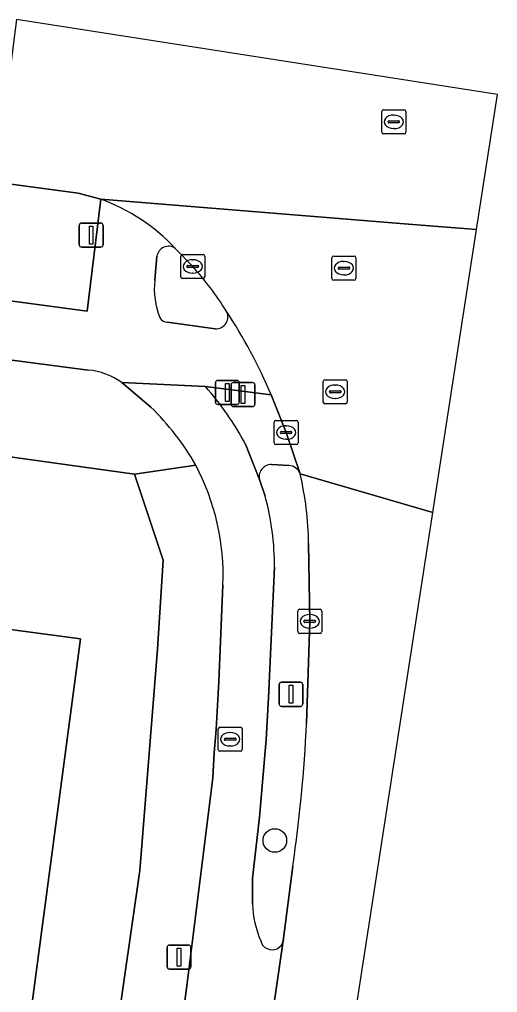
# Model space of a CAD drawing. Extents: x 161258 to 161838, y 380833 to 381727.
# Drawn here: x 161818.6 to 161838.46, y 381609.43 to 381649.84 of the extents above; entities that cross this region are included whole.
import ezdxf

# ---------------------------------------------------------------- set-up
doc = ezdxf.new("R2010")
doc.units = 0
for name, color, linetype in [('IMGEO_Berm_open', 7, 'Continuous'), ('IMGEO_Boom', 7, 'Continuous'), ('IMGEO_Brandkraan', 7, 'Continuous'), ('IMGEO_Drukknoppaal', 7, 'Continuous'), ('IMGEO_Erf', 7, 'Continuous'), ('IMGEO_Fietspad_open', 7, 'Continuous'), ('IMGEO_Kolk', 7, 'Continuous'), ('IMGEO_Lichtmast', 7, 'Continuous'), ('IMGEO_Pand', 7, 'Continuous'), ('IMGEO_Rijbaan_regionaal_gesloten', 7, 'Continuous'), ('IMGEO_Rioolput', 7, 'Continuous'), ('IMGEO_Verkeerseiland_gesloten', 7, 'Continuous'), ('IMGEO_Verkeerseiland_open', 7, 'Continuous'), ('IMGEO_Verkeersregelinstallatiepaal', 7, 'Continuous'), ('IMGEO_Voetpad_open', 7, 'Continuous')]:
    doc.layers.add(name, color=color, linetype=linetype)

msp = doc.modelspace()

# ---------------------------------------------------------------- linework, layer by layer
at = {"layer": 'IMGEO_Berm_open'}
for points in [[(161829.8, 381631.313), (161829.067, 381631.357)], [(161828.579, 381630.688), (161828.8, 381630.049)], [(161830.66, 381624.843), (161830.611, 381628.07)], [(161829.188, 381627.089), (161828.949, 381621.661), (161828.849, 381619.936), (161828.576, 381616.717), (161828.276, 381614.175), (161828.276, 381613.099)], [(161830.523, 381620.607), (161830.66, 381624.843)], [(161829.558, 381611.574), (161829.955, 381614.672)]]:
    msp.add_lwpolyline(points, dxfattribs=at)
for centre, radius, start, end in [((161829.06, 381630.85), 0.507, 89.1568, 198.6257), ((161829.77, 381630.793), 0.521, 20.3396, 86.6446), ((161816.687, 381627.851), 13.926, 0.9017, 12.9596), ((161818.716, 381627.222), 10.473, 359.2735, 15.6621), ((161769.09, 381623.492), 61.5, 351.7549, 357.31159), ((161832.39, 381613.235), 4.116, 181.8894, 203.7028), ((161829.039, 381611.646), 0.424, 188.9747, 248.4726), ((161829.095, 381611.678), 0.475, 243.6739, 347.3979)]:
    msp.add_arc(centre, radius, start, end, dxfattribs=at)
at = {"layer": 'IMGEO_Boom'}
msp.add_circle((161829.206, 381615.743), 0.489, dxfattribs=at)
at = {"layer": 'IMGEO_Brandkraan'}
for p, q in [((161826.926, 381620.448), (161827.778, 381620.448)), ((161826.851, 381619.522), (161826.851, 381620.374)), ((161827.153, 381619.991), (161827.551, 381619.991)), ((161827.339, 381620.228), (161827.364, 381620.228)), ((161827.852, 381620.374), (161827.852, 381619.522)), ((161827.11, 381619.942), (161827.11, 381619.954)), ((161827.548, 381619.905), (161827.15, 381619.905)), ((161827.362, 381619.668), (161827.337, 381619.668)), ((161827.594, 381619.954), (161827.594, 381619.942)), ((161827.778, 381619.448), (161826.926, 381619.448))]:
    msp.add_line(p, q, dxfattribs=at)
for points in [[(161826.926, 381620.448), (161827.778, 381620.448)], [(161826.851, 381619.522), (161826.851, 381620.374)], [(161827.852, 381620.374), (161827.852, 381619.522)], [(161827.778, 381619.448), (161826.926, 381619.448)]]:
    msp.add_lwpolyline(points, dxfattribs=at)
for centre, radius, start, end in [((161826.928, 381620.372), 0.0765, 91.552, 178.448), ((161826.928, 381620.372), 0.0765, 91.552, 178.448), ((161827.776, 381620.372), 0.0765, 1.552, 88.448), ((161827.776, 381620.372), 0.0765, 1.552, 88.448), ((161827.15, 381619.951), 0.0403, 85.8775, 175.7526), ((161827.555, 381619.953), 0.0386, 1.7309, 96.639), ((161827.147, 381619.941), 0.0366, 178.938, 274.7102), ((161827.551, 381619.948), 0.043, 264.8664, 352.4533), ((161826.928, 381619.524), 0.0765, 181.552, 268.448), ((161826.928, 381619.524), 0.0765, 181.552, 268.448), ((161827.776, 381619.524), 0.0765, 271.552, 358.448), ((161827.776, 381619.524), 0.0765, 271.552, 358.448)]:
    msp.add_arc(centre, radius, start, end, dxfattribs=at)
for centre, major_axis, ratio, start_param, end_param in [((161827.338, 381619.948), (-0.387, 0.002), 0.722429, 4.712389, 7.853982), ((161827.363, 381619.948), (-0.39, 0.002), 0.717154, 1.570796, 4.712389)]:
    msp.add_ellipse(centre, major_axis=major_axis, ratio=ratio, start_param=start_param, end_param=end_param, dxfattribs=at)
at = {"layer": 'IMGEO_Drukknoppaal'}
for p, q in [((161826.737, 381633.95), (161826.737, 381634.75)), ((161826.737, 381634.75), (161826.737, 381633.95)), ((161826.837, 381634.85), (161827.627, 381634.85)), ((161827.627, 381634.85), (161826.837, 381634.85)), ((161827.727, 381634.75), (161827.727, 381633.95)), ((161827.727, 381633.95), (161827.727, 381634.75)), ((161827.627, 381633.85), (161826.837, 381633.85)), ((161826.837, 381633.85), (161827.627, 381633.85))]:
    msp.add_line(p, q, dxfattribs=at)
msp.add_lwpolyline([(161827.157, 381634.725), (161827.307, 381634.725), (161827.307, 381633.975), (161827.157, 381633.975), (161827.157, 381634.725)], dxfattribs=at)
for centre, start, end in [((161826.837, 381634.75), 90, 180), ((161826.837, 381634.75), 90, 180), ((161827.627, 381634.75), 0, 90), ((161827.627, 381634.75), 360, 90), ((161826.837, 381633.95), 180, 270), ((161826.837, 381633.95), 180, 270), ((161827.627, 381633.95), 270, 0), ((161827.627, 381633.95), 270, 0)]:
    msp.add_arc(centre, 0.1, start, end, dxfattribs=at)
at = {"layer": 'IMGEO_Erf'}
for points in [[(161821.924, 381602.839), (161823.603, 381614.49), (161824.336, 381623.682), (161824.572, 381627.383), (161823.38, 381630.949), (161812.33, 381632.493), (161809.891, 381632.818), (161800.213, 381634.153), (161755.234, 381640.215), (161754.739, 381636.721), (161750.063, 381602.151)], [(161776.451, 381632.962), (161779.372, 381632.562), (161779.404, 381632.799), (161779.699, 381632.759), (161779.671, 381632.55), (161789.542, 381631.2), (161789.574, 381631.438), (161789.869, 381631.398), (161789.84, 381631.188), (161792.775, 381630.786), (161795.709, 381630.385), (161795.739, 381630.612), (161796.034, 381630.572), (161796.003, 381630.342), (161805.958, 381629.018), (161805.989, 381629.251), (161806.285, 381629.211), (161806.253, 381628.967), (161809.318, 381628.548), (161808.945, 381625.742), (161821.137, 381624.12), (161818.877, 381607.129)]]:
    msp.add_lwpolyline(points, dxfattribs=at)
at = {"layer": 'IMGEO_Fietspad_open'}
for points in [[(161756.215, 381644.03), (161759.426, 381643.601), (161782.848, 381640.443), (161812.273, 381636.483), (161821.453, 381635.279)], [(161821.984, 381642.373), (161821.41, 381637.724), (161817.064, 381638.3), (161814.773, 381638.602), (161805.681, 381639.828), (161783.977, 381642.719)], [(161824.218, 381638.999), (161824.311, 381640.003)], [(161826.729, 381636.995), (161824.752, 381637.266)], [(161826.32, 381634.599), (161822.858, 381634.761), (161824.056, 381633.743)], [(161822.858, 381634.761), (161826.32, 381634.599), (161829.056, 381634.244)], [(161828.8, 381630.049), (161828.579, 381630.688), (161827.987, 381632.196)], [(161828.276, 381613.099), (161828.276, 381614.175), (161828.576, 381616.717), (161828.849, 381619.936), (161828.949, 381621.661), (161829.188, 381627.089)], [(161827.053, 381626.363), (161826.88, 381622.35), (161826.771, 381620.35), (161826.687, 381619.38), (161826.631, 381618.339), (161825.561, 381609.817), (161825.416, 381608.661)], [(161828.749, 381606.032), (161829.558, 381611.574)]]:
    msp.add_lwpolyline(points, dxfattribs=at)
for centre, radius, start, end in [((161819.306, 381634.973), 7.87, 42.9388, 70.1024), ((161824.789, 381639.94), 0.482, 54.7687, 172.5219), ((161827.407, 381638.656), 3.207, 173.856, 201.9462), ((161824.747, 381637.621), 0.355, 207.4652, 270.8709), ((161826.76, 381637.487), 0.493, 266.3618, 31.3509), ((161809.085, 381625.794), 21.685, 22.9337, 33.4371), ((161821.182, 381632.38), 2.912, 54.8616, 84.6622), ((161817.087, 381626.415), 12.338, 27.943, 41.5564), ((161816.124, 381625.657), 11.327, 30.0841, 45.5505), ((161817.11, 381626.721), 9.949, 357.9363, 27.6284), ((161818.716, 381627.222), 10.473, 359.2735, 15.6621), ((161832.39, 381613.235), 4.116, 181.8894, 203.7028), ((161829.039, 381611.646), 0.424, 188.9747, 248.4726), ((161829.095, 381611.678), 0.475, 243.6739, 347.3979)]:
    msp.add_arc(centre, radius, start, end, dxfattribs=at)
at = {"layer": 'IMGEO_Kolk'}
for p, q in [((161825.296, 381639.155), (161825.296, 381640.007)), ((161825.371, 381640.081), (161826.223, 381640.081)), ((161825.784, 381639.861), (161825.809, 381639.861)), ((161826.297, 381640.007), (161826.297, 381639.155)), ((161825.555, 381639.575), (161825.555, 381639.587)), ((161825.993, 381639.538), (161825.595, 381639.538)), ((161825.598, 381639.624), (161825.996, 381639.624)), ((161826.039, 381639.587), (161826.039, 381639.575)), ((161826.223, 381639.081), (161825.371, 381639.081)), ((161825.807, 381639.301), (161825.782, 381639.301)), ((161829.175, 381632.26), (161829.175, 381633.112)), ((161829.25, 381633.186), (161830.102, 381633.186)), ((161829.663, 381632.966), (161829.688, 381632.966)), ((161830.176, 381633.112), (161830.176, 381632.26)), ((161829.434, 381632.68), (161829.434, 381632.692)), ((161829.872, 381632.643), (161829.474, 381632.643)), ((161829.477, 381632.729), (161829.875, 381632.729)), ((161829.918, 381632.692), (161829.918, 381632.68)), ((161830.102, 381632.186), (161829.25, 381632.186)), ((161829.686, 381632.406), (161829.661, 381632.406)), ((161830.157, 381624.417), (161830.157, 381625.269)), ((161830.232, 381625.343), (161831.084, 381625.343)), ((161831.158, 381625.269), (161831.158, 381624.417)), ((161830.416, 381624.837), (161830.416, 381624.849)), ((161830.459, 381624.886), (161830.857, 381624.886)), ((161830.645, 381625.123), (161830.67, 381625.123)), ((161830.9, 381624.849), (161830.9, 381624.837)), ((161830.854, 381624.8), (161830.456, 381624.8)), ((161830.668, 381624.563), (161830.643, 381624.563)), ((161831.084, 381624.343), (161830.232, 381624.343))]:
    msp.add_line(p, q, dxfattribs=at)
for points in [[(161825.296, 381639.155), (161825.296, 381640.007)], [(161825.371, 381640.081), (161826.223, 381640.081)], [(161826.297, 381640.007), (161826.297, 381639.155)], [(161826.223, 381639.081), (161825.371, 381639.081)], [(161829.175, 381632.26), (161829.175, 381633.112)], [(161829.25, 381633.186), (161830.102, 381633.186)], [(161830.176, 381633.112), (161830.176, 381632.26)], [(161830.102, 381632.186), (161829.25, 381632.186)], [(161830.157, 381624.417), (161830.157, 381625.269)], [(161830.232, 381625.343), (161831.084, 381625.343)], [(161831.158, 381625.269), (161831.158, 381624.417)], [(161831.084, 381624.343), (161830.232, 381624.343)]]:
    msp.add_lwpolyline(points, dxfattribs=at)
for centre, radius, start, end in [((161825.373, 381640.005), 0.0765, 91.552, 178.448), ((161825.373, 381640.005), 0.0765, 91.552, 178.448), ((161826.221, 381640.005), 0.0765, 1.552, 88.448), ((161826.221, 381640.005), 0.0765, 1.552, 88.448), ((161825.595, 381639.584), 0.0403, 85.8775, 175.7526), ((161825.592, 381639.574), 0.0366, 178.938, 274.7102), ((161825.996, 381639.581), 0.043, 264.8664, 352.4533), ((161826, 381639.586), 0.0386, 1.7309, 96.639), ((161825.373, 381639.157), 0.0765, 181.552, 268.448), ((161825.373, 381639.157), 0.0765, 181.552, 268.448), ((161826.221, 381639.157), 0.0765, 271.552, 358.448), ((161826.221, 381639.157), 0.0765, 271.552, 358.448), ((161829.252, 381633.11), 0.0765, 91.552, 178.448), ((161829.252, 381633.11), 0.0765, 91.552, 178.448), ((161830.1, 381633.11), 0.0765, 1.552, 88.448), ((161830.1, 381633.11), 0.0765, 1.552, 88.448), ((161829.474, 381632.689), 0.0403, 85.8775, 175.7526), ((161829.471, 381632.679), 0.0366, 178.938, 274.7102), ((161829.875, 381632.686), 0.043, 264.8664, 352.4533), ((161829.879, 381632.691), 0.0386, 1.7309, 96.639), ((161829.252, 381632.262), 0.0765, 181.552, 268.448), ((161829.252, 381632.262), 0.0765, 181.552, 268.448), ((161830.1, 381632.262), 0.0765, 271.552, 358.448), ((161830.1, 381632.262), 0.0765, 271.552, 358.448), ((161830.234, 381625.267), 0.0765, 91.552, 178.448), ((161830.234, 381625.267), 0.0765, 91.552, 178.448), ((161831.082, 381625.267), 0.0765, 1.552, 88.448), ((161831.082, 381625.267), 0.0765, 1.552, 88.448), ((161830.456, 381624.846), 0.0403, 85.8775, 175.7526), ((161830.453, 381624.836), 0.0366, 178.938, 274.7102), ((161830.857, 381624.843), 0.043, 264.8664, 352.4533), ((161830.861, 381624.848), 0.0386, 1.7309, 96.639), ((161830.234, 381624.419), 0.0765, 181.552, 268.448), ((161830.234, 381624.419), 0.0765, 181.552, 268.448), ((161831.082, 381624.419), 0.0765, 271.552, 358.448), ((161831.082, 381624.419), 0.0765, 271.552, 358.448)]:
    msp.add_arc(centre, radius, start, end, dxfattribs=at)
for centre, major_axis, ratio, start_param, end_param in [((161825.783, 381639.581), (-0.387, 0.002), 0.722429, 4.712389, 7.853982), ((161825.808, 381639.581), (-0.39, 0.002), 0.717154, 1.570796, 4.712389), ((161829.662, 381632.686), (-0.387, 0.002), 0.722429, 4.712389, 7.853982), ((161829.687, 381632.686), (-0.39, 0.002), 0.717154, 1.570796, 4.712389), ((161830.644, 381624.843), (-0.387, 0.002), 0.722429, 4.712389, 7.853982), ((161830.669, 381624.843), (-0.39, 0.002), 0.717154, 1.570796, 4.712389)]:
    msp.add_ellipse(centre, major_axis=major_axis, ratio=ratio, start_param=start_param, end_param=end_param, dxfattribs=at)
at = {"layer": 'IMGEO_Lichtmast'}
for p, q in [((161829.38, 381621.414), (161829.38, 381622.214)), ((161829.38, 381622.214), (161829.38, 381621.414)), ((161829.48, 381622.314), (161830.27, 381622.314)), ((161830.27, 381622.314), (161829.48, 381622.314)), ((161830.37, 381622.214), (161830.37, 381621.414)), ((161830.37, 381621.414), (161830.37, 381622.214)), ((161830.27, 381621.314), (161829.48, 381621.314)), ((161829.48, 381621.314), (161830.27, 381621.314)), ((161824.73, 381610.501), (161824.73, 381611.301)), ((161824.73, 381611.301), (161824.73, 381610.501)), ((161824.83, 381611.401), (161825.62, 381611.401)), ((161825.62, 381611.401), (161824.83, 381611.401)), ((161825.72, 381611.301), (161825.72, 381610.501)), ((161825.72, 381610.501), (161825.72, 381611.301)), ((161825.62, 381610.401), (161824.83, 381610.401)), ((161824.83, 381610.401), (161825.62, 381610.401))]:
    msp.add_line(p, q, dxfattribs=at)
for points in [[(161829.8, 381622.189), (161829.95, 381622.189), (161829.95, 381621.439), (161829.8, 381621.439), (161829.8, 381622.189)], [(161825.15, 381611.276), (161825.3, 381611.276), (161825.3, 381610.526), (161825.15, 381610.526), (161825.15, 381611.276)]]:
    msp.add_lwpolyline(points, dxfattribs=at)
for centre, start, end in [((161829.48, 381622.214), 90, 180), ((161829.48, 381622.214), 90, 180), ((161830.27, 381622.214), 0, 90), ((161830.27, 381622.214), 360, 90), ((161829.48, 381621.414), 180, 270), ((161829.48, 381621.414), 180, 270), ((161830.27, 381621.414), 270, 0), ((161830.27, 381621.414), 270, 0), ((161824.83, 381611.301), 90, 180), ((161824.83, 381611.301), 90, 180), ((161825.62, 381611.301), 0, 90), ((161825.62, 381611.301), 360, 90), ((161824.83, 381610.501), 180, 270), ((161824.83, 381610.501), 180, 270), ((161825.62, 381610.501), 270, 0), ((161825.62, 381610.501), 270, 0)]:
    msp.add_arc(centre, 0.1, start, end, dxfattribs=at)
at = {"layer": 'IMGEO_Pand'}
msp.add_lwpolyline([(161808.179, 381620.968), (161810.722, 381620.621), (161809.378, 381608.434), (161813.924, 381607.807), (161818.877, 381607.129), (161821.137, 381624.12), (161808.945, 381625.742)], close=True, dxfattribs=at)
at = {"layer": 'IMGEO_Rijbaan_regionaal_gesloten'}
for points in [[(161837.589, 381641.111), (161838.457, 381646.72), (161818.474, 381649.839), (161818.365, 381648.98), (161817.985, 381645.977), (161817.619, 381643.088), (161821.043, 381642.626), (161821.984, 381642.373), (161834.755, 381641.34), (161837.589, 381641.111)], [(161835.772, 381629.362), (161837.589, 381641.111), (161834.755, 381641.34), (161821.984, 381642.373)], [(161825.067, 381640.334), (161825.797, 381639.581)], [(161829.056, 381634.244), (161829.677, 381632.687), (161830.258, 381630.974), (161835.772, 381629.362)], [(161732.705, 381071.484), (161732.705, 381071.238), (161742.349, 381122.541), (161776.386, 381306.634), (161779.513, 381323.547), (161779.709, 381323.516), (161781.032, 381330.976), (161790.829, 381386.201), (161813.475, 381504.752), (161831.216, 381599.902), (161831.886, 381604.233), (161835.772, 381629.362), (161830.258, 381630.974)], [(161830.611, 381628.07), (161830.66, 381624.843), (161830.523, 381620.607)], [(161829.955, 381614.672), (161829.558, 381611.574), (161828.749, 381606.032), (161828.709, 381605.76), (161828.312, 381603.298), (161827.482, 381598.619), (161825.18, 381586.469), (161823.132, 381575.72), (161822.744, 381573.65), (161819.903, 381558.473), (161816.006, 381538.014), (161814.947, 381535.053)]]:
    msp.add_lwpolyline(points, dxfattribs=at)
for centre, radius, start, end in [((161819.306, 381634.973), 7.87, 42.9388, 70.1024), ((161816.225, 381630.934), 12.899, 31.8629, 42.096), ((161809.085, 381625.794), 21.685, 22.9337, 33.4371), ((161816.687, 381627.851), 13.926, 0.9017, 12.9596), ((161769.09, 381623.492), 61.5, 351.7549, 357.31159)]:
    msp.add_arc(centre, radius, start, end, dxfattribs=at)
at = {"layer": 'IMGEO_Rioolput'}
for p, q in [((161833.648, 381645.162), (161833.648, 381646.014)), ((161833.723, 381646.088), (161834.575, 381646.088)), ((161834.136, 381645.868), (161834.161, 381645.868)), ((161834.649, 381646.014), (161834.649, 381645.162)), ((161833.907, 381645.582), (161833.907, 381645.594)), ((161834.345, 381645.545), (161833.947, 381645.545)), ((161833.95, 381645.631), (161834.348, 381645.631)), ((161834.391, 381645.594), (161834.391, 381645.582)), ((161834.575, 381645.088), (161833.723, 381645.088)), ((161834.159, 381645.308), (161834.134, 381645.308)), ((161831.576, 381639.085), (161831.576, 381639.937)), ((161831.651, 381640.011), (161832.503, 381640.011)), ((161832.064, 381639.791), (161832.089, 381639.791)), ((161832.577, 381639.937), (161832.577, 381639.085)), ((161831.835, 381639.505), (161831.835, 381639.517)), ((161832.273, 381639.468), (161831.875, 381639.468)), ((161831.878, 381639.554), (161832.276, 381639.554)), ((161832.319, 381639.517), (161832.319, 381639.505)), ((161832.503, 381639.011), (161831.651, 381639.011)), ((161832.087, 381639.231), (161832.062, 381639.231)), ((161831.213, 381633.952), (161831.213, 381634.804)), ((161831.288, 381634.878), (161832.14, 381634.878)), ((161831.701, 381634.658), (161831.726, 381634.658)), ((161832.214, 381634.804), (161832.214, 381633.952)), ((161831.472, 381634.372), (161831.472, 381634.384)), ((161831.91, 381634.335), (161831.512, 381634.335)), ((161831.515, 381634.421), (161831.913, 381634.421)), ((161831.956, 381634.384), (161831.956, 381634.372)), ((161832.14, 381633.878), (161831.288, 381633.878)), ((161831.724, 381634.098), (161831.699, 381634.098))]:
    msp.add_line(p, q, dxfattribs=at)
for points in [[(161833.648, 381645.162), (161833.648, 381646.014)], [(161833.723, 381646.088), (161834.575, 381646.088)], [(161834.649, 381646.014), (161834.649, 381645.162)], [(161834.575, 381645.088), (161833.723, 381645.088)], [(161831.576, 381639.085), (161831.576, 381639.937)], [(161831.651, 381640.011), (161832.503, 381640.011)], [(161832.577, 381639.937), (161832.577, 381639.085)], [(161832.503, 381639.011), (161831.651, 381639.011)], [(161831.213, 381633.952), (161831.213, 381634.804)], [(161831.288, 381634.878), (161832.14, 381634.878)], [(161832.214, 381634.804), (161832.214, 381633.952)], [(161832.14, 381633.878), (161831.288, 381633.878)]]:
    msp.add_lwpolyline(points, dxfattribs=at)
for centre, radius, start, end in [((161833.725, 381646.012), 0.0765, 91.552, 178.448), ((161833.725, 381646.012), 0.0765, 91.552, 178.448), ((161834.573, 381646.012), 0.0765, 1.552, 88.448), ((161834.573, 381646.012), 0.0765, 1.552, 88.448), ((161833.947, 381645.591), 0.0403, 85.8775, 175.7526), ((161833.944, 381645.581), 0.0366, 178.938, 274.7102), ((161834.348, 381645.588), 0.043, 264.8664, 352.4533), ((161834.352, 381645.593), 0.0386, 1.7309, 96.639), ((161833.725, 381645.164), 0.0765, 181.552, 268.448), ((161833.725, 381645.164), 0.0765, 181.552, 268.448), ((161834.573, 381645.164), 0.0765, 271.552, 358.448), ((161834.573, 381645.164), 0.0765, 271.552, 358.448), ((161831.653, 381639.935), 0.0765, 91.552, 178.448), ((161831.653, 381639.935), 0.0765, 91.552, 178.448), ((161832.501, 381639.935), 0.0765, 1.552, 88.448), ((161832.501, 381639.935), 0.0765, 1.552, 88.448), ((161831.875, 381639.514), 0.0403, 85.8775, 175.7526), ((161831.872, 381639.504), 0.0366, 178.938, 274.7102), ((161832.276, 381639.511), 0.043, 264.8664, 352.4533), ((161832.28, 381639.516), 0.0386, 1.7309, 96.639), ((161831.653, 381639.087), 0.0765, 181.552, 268.448), ((161831.653, 381639.087), 0.0765, 181.552, 268.448), ((161832.501, 381639.087), 0.0765, 271.552, 358.448), ((161832.501, 381639.087), 0.0765, 271.552, 358.448), ((161831.29, 381634.802), 0.0765, 91.552, 178.448), ((161831.29, 381634.802), 0.0765, 91.552, 178.448), ((161832.138, 381634.802), 0.0765, 1.552, 88.448), ((161832.138, 381634.802), 0.0765, 1.552, 88.448), ((161831.512, 381634.381), 0.0403, 85.8775, 175.7526), ((161831.509, 381634.371), 0.0366, 178.938, 274.7102), ((161831.913, 381634.378), 0.043, 264.8664, 352.4533), ((161831.917, 381634.383), 0.0386, 1.7309, 96.639), ((161831.29, 381633.954), 0.0765, 181.552, 268.448), ((161831.29, 381633.954), 0.0765, 181.552, 268.448), ((161832.138, 381633.954), 0.0765, 271.552, 358.448), ((161832.138, 381633.954), 0.0765, 271.552, 358.448)]:
    msp.add_arc(centre, radius, start, end, dxfattribs=at)
for centre, major_axis, ratio, start_param, end_param in [((161834.135, 381645.588), (-0.387, 0.002), 0.722429, 4.712389, 7.853982), ((161834.16, 381645.588), (-0.39, 0.002), 0.717154, 1.570796, 4.712389), ((161832.063, 381639.511), (-0.387, 0.002), 0.722429, 4.712389, 7.853982), ((161832.088, 381639.511), (-0.39, 0.002), 0.717154, 1.570796, 4.712389), ((161831.7, 381634.378), (-0.387, 0.002), 0.722429, 4.712389, 7.853982), ((161831.725, 381634.378), (-0.39, 0.002), 0.717154, 1.570796, 4.712389)]:
    msp.add_ellipse(centre, major_axis=major_axis, ratio=ratio, start_param=start_param, end_param=end_param, dxfattribs=at)
at = {"layer": 'IMGEO_Verkeerseiland_gesloten'}
for points in [[(161825.797, 381639.581), (161825.067, 381640.334)], [(161824.311, 381640.003), (161824.218, 381638.999)], [(161824.752, 381637.266), (161826.729, 381636.995)]]:
    msp.add_lwpolyline(points, dxfattribs=at)
for centre, radius, start, end in [((161824.789, 381639.94), 0.482, 54.7687, 172.5219), ((161816.225, 381630.934), 12.899, 31.8629, 42.096), ((161827.407, 381638.656), 3.207, 173.856, 201.9462), ((161824.747, 381637.621), 0.355, 207.4652, 270.8709), ((161826.76, 381637.487), 0.493, 266.3618, 31.3509)]:
    msp.add_arc(centre, radius, start, end, dxfattribs=at)
at = {"layer": 'IMGEO_Verkeerseiland_open'}
for points in [[(161830.258, 381630.974), (161829.677, 381632.687), (161829.056, 381634.244), (161826.32, 381634.599)], [(161827.987, 381632.196), (161828.579, 381630.688)], [(161829.067, 381631.357), (161829.8, 381631.313)]]:
    msp.add_lwpolyline(points, dxfattribs=at)
for centre, radius, start, end in [((161817.087, 381626.415), 12.338, 27.943, 41.5564), ((161829.06, 381630.85), 0.507, 89.1568, 198.6257), ((161829.77, 381630.793), 0.521, 20.3396, 86.6446)]:
    msp.add_arc(centre, radius, start, end, dxfattribs=at)
at = {"layer": 'IMGEO_Verkeersregelinstallatiepaal'}
for p, q in [((161821.082, 381640.484), (161821.082, 381641.284)), ((161821.082, 381641.284), (161821.082, 381640.484)), ((161821.182, 381641.384), (161821.972, 381641.384)), ((161821.972, 381641.384), (161821.182, 381641.384)), ((161822.072, 381641.284), (161822.072, 381640.484)), ((161822.072, 381640.484), (161822.072, 381641.284)), ((161821.972, 381640.384), (161821.182, 381640.384)), ((161821.182, 381640.384), (161821.972, 381640.384)), ((161827.387, 381633.862), (161827.387, 381634.662)), ((161827.387, 381634.662), (161827.387, 381633.862)), ((161827.487, 381634.762), (161828.277, 381634.762)), ((161828.277, 381634.762), (161827.487, 381634.762)), ((161828.377, 381634.662), (161828.377, 381633.862)), ((161828.377, 381633.862), (161828.377, 381634.662)), ((161828.277, 381633.762), (161827.487, 381633.762)), ((161827.487, 381633.762), (161828.277, 381633.762))]:
    msp.add_line(p, q, dxfattribs=at)
for points in [[(161821.502, 381641.259), (161821.652, 381641.259), (161821.652, 381640.509), (161821.502, 381640.509), (161821.502, 381641.259)], [(161827.807, 381634.637), (161827.957, 381634.637), (161827.957, 381633.887), (161827.807, 381633.887), (161827.807, 381634.637)]]:
    msp.add_lwpolyline(points, dxfattribs=at)
for centre, start, end in [((161821.182, 381641.284), 90, 180), ((161821.182, 381641.284), 90, 180), ((161821.972, 381641.284), 0, 90), ((161821.972, 381641.284), 360, 90), ((161821.182, 381640.484), 180, 270), ((161821.182, 381640.484), 180, 270), ((161821.972, 381640.484), 270, 0), ((161821.972, 381640.484), 270, 0), ((161827.487, 381634.662), 90, 180), ((161827.487, 381634.662), 90, 180), ((161828.277, 381634.662), 0, 90), ((161828.277, 381634.662), 360, 90), ((161827.487, 381633.862), 180, 270), ((161827.487, 381633.862), 180, 270), ((161828.277, 381633.862), 270, 0), ((161828.277, 381633.862), 270, 0)]:
    msp.add_arc(centre, 0.1, start, end, dxfattribs=at)
at = {"layer": 'IMGEO_Voetpad_open'}
for points in [[(161817.064, 381638.3), (161821.41, 381637.724), (161821.984, 381642.373), (161821.043, 381642.626), (161817.619, 381643.088)], [(161752.769, 381641.323), (161752.667, 381640.554), (161755.234, 381640.215), (161800.213, 381634.153), (161809.891, 381632.818), (161812.33, 381632.493), (161823.38, 381630.949), (161825.925, 381631.335)], [(161821.453, 381635.279), (161812.273, 381636.483), (161782.848, 381640.443)], [(161824.056, 381633.743), (161822.858, 381634.761)], [(161825.925, 381631.335), (161823.38, 381630.949), (161824.572, 381627.383), (161824.336, 381623.682), (161823.603, 381614.49), (161821.924, 381602.839), (161809.558, 381536.593), (161808.863, 381536.294), (161807.78, 381535.827), (161807.687, 381533.202), (161808.698, 381533.046)], [(161825.416, 381608.661), (161825.561, 381609.817), (161826.631, 381618.339), (161826.687, 381619.38), (161826.771, 381620.35), (161826.88, 381622.35), (161827.053, 381626.363)]]:
    msp.add_lwpolyline(points, dxfattribs=at)
for centre, radius, start, end in [((161821.182, 381632.38), 2.912, 54.8616, 84.6622), ((161816.124, 381625.657), 11.327, 30.0841, 45.5505), ((161817.11, 381626.721), 9.949, 357.9363, 27.6284)]:
    msp.add_arc(centre, radius, start, end, dxfattribs=at)

doc.saveas('drawing.dxf')
